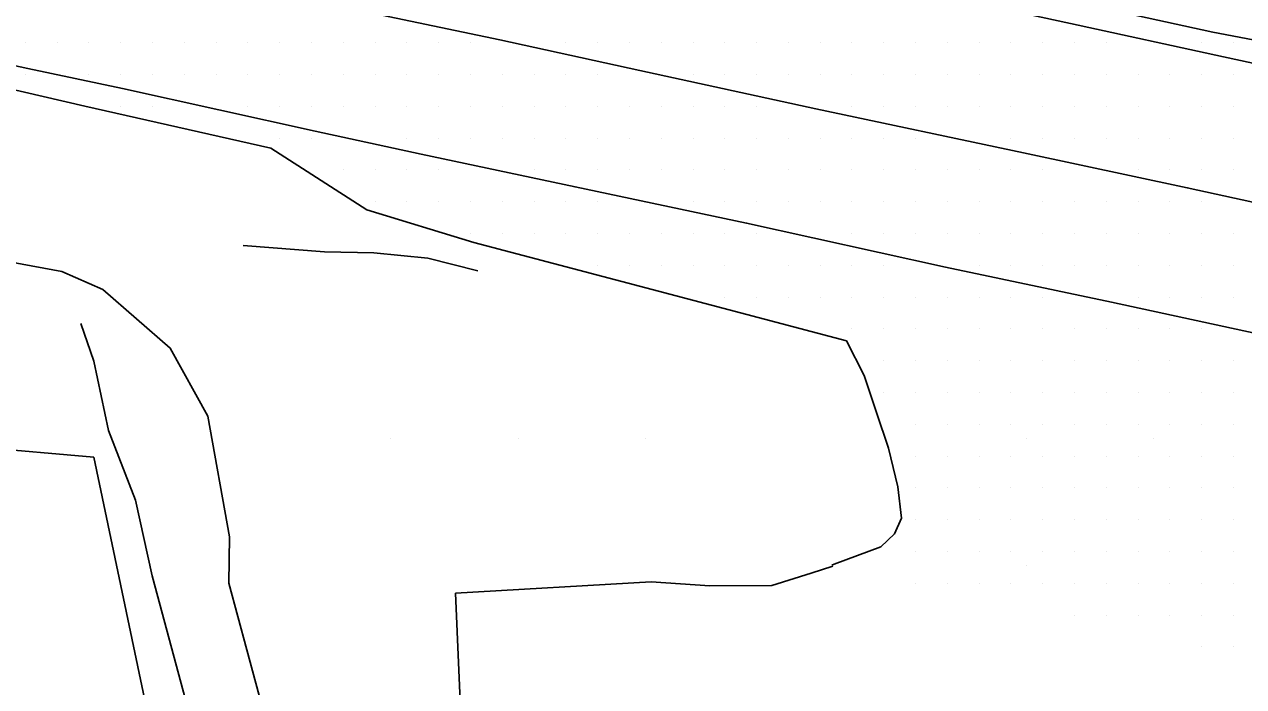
# Model space of a CAD drawing. Extents: x 1762120 to 1766775, y 709485 to 712965.
# Drawn here: x 1764001.2 to 1764097, y 712320.6 to 712372.7 of the extents above; entities that cross this region are included whole.
import ezdxf

# ---------------------------------------------------------------- set-up
doc = ezdxf.new("R2010")
doc.units = 0
for name, color, linetype in [('Exist DTM QL2 LIDAR Elevation Point', 7, 'Continuous'), ('Exist DTM Scan Elevation Point', 7, 'Continuous'), ('Exist Roads EOP', 7, 'Continuous'), ('Exist Roads EOT', 7, 'Continuous'), ('PH Exist DTM Breakline', 7, 'Continuous')]:
    doc.layers.add(name, color=color, linetype=linetype)

msp = doc.modelspace()

# ---------------------------------------------------------------- linework, layer by layer
at = {"layer": 'Exist DTM QL2 LIDAR Elevation Point'}
for p, q in [((1764029.987, 712340.135), (1764029.987, 712340.135)), ((1764039.989, 712340.135), (1764039.989, 712340.135)), ((1764049.99, 712340.135), (1764049.99, 712340.135)), ((1764079.994, 712340.135), (1764079.994, 712340.135)), ((1764089.995, 712340.135), (1764089.995, 712340.135)), ((1764079.994, 712330.134), (1764079.994, 712330.134))]:
    msp.add_line(p, q, dxfattribs=at)
at = {"layer": 'Exist DTM Scan Elevation Point'}
for p, q in [((1764001.25, 712371.25), (1764001.25, 712371.25)), ((1764003.75, 712371.25), (1764003.75, 712371.25)), ((1764006.25, 712371.25), (1764006.25, 712371.25)), ((1764008.75, 712371.25), (1764008.75, 712371.25)), ((1764011.25, 712371.25), (1764011.25, 712371.25)), ((1764013.75, 712371.25), (1764013.75, 712371.25)), ((1764016.25, 712371.25), (1764016.25, 712371.25)), ((1764018.75, 712371.25), (1764018.75, 712371.25)), ((1764021.25, 712371.25), (1764021.25, 712371.25)), ((1764023.75, 712371.25), (1764023.75, 712371.25)), ((1764026.25, 712371.25), (1764026.25, 712371.25)), ((1764028.75, 712371.25), (1764028.75, 712371.25)), ((1764031.25, 712371.25), (1764031.25, 712371.25)), ((1764033.75, 712371.25), (1764033.75, 712371.25)), ((1764036.25, 712371.25), (1764036.25, 712371.25)), ((1764043.75, 712371.25), (1764043.75, 712371.25)), ((1764046.25, 712371.25), (1764046.25, 712371.25)), ((1764048.75, 712371.25), (1764048.75, 712371.25)), ((1764051.25, 712371.25), (1764051.25, 712371.25)), ((1764053.75, 712371.25), (1764053.75, 712371.25)), ((1764056.25, 712371.25), (1764056.25, 712371.25)), ((1764058.75, 712371.25), (1764058.75, 712371.25)), ((1764061.25, 712371.25), (1764061.25, 712371.25)), ((1764063.75, 712371.25), (1764063.75, 712371.25)), ((1764066.25, 712371.25), (1764066.25, 712371.25)), ((1764068.75, 712371.25), (1764068.75, 712371.25)), ((1764071.25, 712371.25), (1764071.25, 712371.25)), ((1764073.75, 712371.25), (1764073.75, 712371.25)), ((1764076.25, 712371.25), (1764076.25, 712371.25)), ((1764078.75, 712371.25), (1764078.75, 712371.25)), ((1764081.25, 712371.25), (1764081.25, 712371.25)), ((1764083.75, 712371.25), (1764083.75, 712371.25)), ((1764086.25, 712371.25), (1764086.25, 712371.25)), ((1764093.75, 712371.25), (1764093.75, 712371.25)), ((1764096.25, 712371.25), (1764096.25, 712371.25)), ((1764001.25, 712368.75), (1764001.25, 712368.75)), ((1764006.25, 712368.75), (1764006.25, 712368.75)), ((1764008.75, 712368.75), (1764008.75, 712368.75)), ((1764011.25, 712368.75), (1764011.25, 712368.75)), ((1764013.75, 712368.75), (1764013.75, 712368.75)), ((1764016.25, 712368.75), (1764016.25, 712368.75)), ((1764018.75, 712368.75), (1764018.75, 712368.75)), ((1764021.25, 712368.75), (1764021.25, 712368.75)), ((1764023.75, 712368.75), (1764023.75, 712368.75)), ((1764026.25, 712368.75), (1764026.25, 712368.75)), ((1764028.75, 712368.75), (1764028.75, 712368.75)), ((1764031.25, 712368.75), (1764031.25, 712368.75)), ((1764033.75, 712368.75), (1764033.75, 712368.75)), ((1764036.25, 712368.75), (1764036.25, 712368.75)), ((1764038.75, 712368.75), (1764038.75, 712368.75)), ((1764041.25, 712368.75), (1764041.25, 712368.75)), ((1764043.75, 712368.75), (1764043.75, 712368.75)), ((1764046.25, 712368.75), (1764046.25, 712368.75)), ((1764053.75, 712368.75), (1764053.75, 712368.75)), ((1764056.25, 712368.75), (1764056.25, 712368.75)), ((1764058.75, 712368.75), (1764058.75, 712368.75)), ((1764061.25, 712368.75), (1764061.25, 712368.75)), ((1764063.75, 712368.75), (1764063.75, 712368.75)), ((1764066.25, 712368.75), (1764066.25, 712368.75)), ((1764068.75, 712368.75), (1764068.75, 712368.75)), ((1764071.25, 712368.75), (1764071.25, 712368.75)), ((1764073.75, 712368.75), (1764073.75, 712368.75)), ((1764076.25, 712368.75), (1764076.25, 712368.75)), ((1764078.75, 712368.75), (1764078.75, 712368.75)), ((1764081.25, 712368.75), (1764081.25, 712368.75)), ((1764083.75, 712368.75), (1764083.75, 712368.75)), ((1764086.25, 712368.75), (1764086.25, 712368.75)), ((1764088.75, 712368.75), (1764088.75, 712368.75)), ((1764091.25, 712368.75), (1764091.25, 712368.75)), ((1764093.75, 712368.75), (1764093.75, 712368.75)), ((1764096.25, 712368.75), (1764096.25, 712368.75)), ((1764008.75, 712366.25), (1764008.75, 712366.25)), ((1764011.25, 712366.25), (1764011.25, 712366.25)), ((1764018.75, 712366.25), (1764018.75, 712366.25)), ((1764021.25, 712366.25), (1764021.25, 712366.25)), ((1764023.75, 712366.25), (1764023.75, 712366.25)), ((1764026.25, 712366.25), (1764026.25, 712366.25)), ((1764028.75, 712366.25), (1764028.75, 712366.25)), ((1764031.25, 712366.25), (1764031.25, 712366.25)), ((1764033.75, 712366.25), (1764033.75, 712366.25)), ((1764036.25, 712366.25), (1764036.25, 712366.25)), ((1764038.75, 712366.25), (1764038.75, 712366.25)), ((1764041.25, 712366.25), (1764041.25, 712366.25)), ((1764043.75, 712366.25), (1764043.75, 712366.25)), ((1764046.25, 712366.25), (1764046.25, 712366.25)), ((1764048.75, 712366.25), (1764048.75, 712366.25)), ((1764051.25, 712366.25), (1764051.25, 712366.25)), ((1764053.75, 712366.25), (1764053.75, 712366.25)), ((1764056.25, 712366.25), (1764056.25, 712366.25)), ((1764058.75, 712366.25), (1764058.75, 712366.25)), ((1764066.25, 712366.25), (1764066.25, 712366.25)), ((1764068.75, 712366.25), (1764068.75, 712366.25)), ((1764071.25, 712366.25), (1764071.25, 712366.25)), ((1764073.75, 712366.25), (1764073.75, 712366.25)), ((1764076.25, 712366.25), (1764076.25, 712366.25)), ((1764078.75, 712366.25), (1764078.75, 712366.25)), ((1764081.25, 712366.25), (1764081.25, 712366.25)), ((1764083.75, 712366.25), (1764083.75, 712366.25)), ((1764086.25, 712366.25), (1764086.25, 712366.25)), ((1764088.75, 712366.25), (1764088.75, 712366.25)), ((1764091.25, 712366.25), (1764091.25, 712366.25)), ((1764093.75, 712366.25), (1764093.75, 712366.25)), ((1764096.25, 712366.25), (1764096.25, 712366.25)), ((1764021.25, 712363.75), (1764021.25, 712363.75)), ((1764023.75, 712363.75), (1764023.75, 712363.75)), ((1764031.25, 712363.75), (1764031.25, 712363.75)), ((1764033.75, 712363.75), (1764033.75, 712363.75)), ((1764036.25, 712363.75), (1764036.25, 712363.75)), ((1764038.75, 712363.75), (1764038.75, 712363.75)), ((1764041.25, 712363.75), (1764041.25, 712363.75)), ((1764043.75, 712363.75), (1764043.75, 712363.75)), ((1764046.25, 712363.75), (1764046.25, 712363.75)), ((1764048.75, 712363.75), (1764048.75, 712363.75)), ((1764051.25, 712363.75), (1764051.25, 712363.75)), ((1764053.75, 712363.75), (1764053.75, 712363.75)), ((1764056.25, 712363.75), (1764056.25, 712363.75)), ((1764058.75, 712363.75), (1764058.75, 712363.75)), ((1764061.25, 712363.75), (1764061.25, 712363.75)), ((1764063.75, 712363.75), (1764063.75, 712363.75)), ((1764066.25, 712363.75), (1764066.25, 712363.75)), ((1764068.75, 712363.75), (1764068.75, 712363.75)), ((1764071.25, 712363.75), (1764071.25, 712363.75)), ((1764078.75, 712363.75), (1764078.75, 712363.75)), ((1764081.25, 712363.75), (1764081.25, 712363.75)), ((1764083.75, 712363.75), (1764083.75, 712363.75)), ((1764086.25, 712363.75), (1764086.25, 712363.75)), ((1764088.75, 712363.75), (1764088.75, 712363.75)), ((1764091.25, 712363.75), (1764091.25, 712363.75)), ((1764093.75, 712363.75), (1764093.75, 712363.75)), ((1764096.25, 712363.75), (1764096.25, 712363.75)), ((1764026.25, 712361.25), (1764026.25, 712361.25)), ((1764028.75, 712361.25), (1764028.75, 712361.25)), ((1764031.25, 712361.25), (1764031.25, 712361.25)), ((1764033.75, 712361.25), (1764033.75, 712361.25)), ((1764041.25, 712361.25), (1764041.25, 712361.25)), ((1764043.75, 712361.25), (1764043.75, 712361.25)), ((1764046.25, 712361.25), (1764046.25, 712361.25)), ((1764048.75, 712361.25), (1764048.75, 712361.25)), ((1764051.25, 712361.25), (1764051.25, 712361.25)), ((1764053.75, 712361.25), (1764053.75, 712361.25)), ((1764056.25, 712361.25), (1764056.25, 712361.25)), ((1764058.75, 712361.25), (1764058.75, 712361.25)), ((1764061.25, 712361.25), (1764061.25, 712361.25)), ((1764063.75, 712361.25), (1764063.75, 712361.25)), ((1764066.25, 712361.25), (1764066.25, 712361.25)), ((1764068.75, 712361.25), (1764068.75, 712361.25)), ((1764071.25, 712361.25), (1764071.25, 712361.25)), ((1764073.75, 712361.25), (1764073.75, 712361.25)), ((1764076.25, 712361.25), (1764076.25, 712361.25)), ((1764078.75, 712361.25), (1764078.75, 712361.25)), ((1764081.25, 712361.25), (1764081.25, 712361.25)), ((1764088.75, 712361.25), (1764088.75, 712361.25)), ((1764091.25, 712361.25), (1764091.25, 712361.25)), ((1764093.75, 712361.25), (1764093.75, 712361.25)), ((1764096.25, 712361.25), (1764096.25, 712361.25)), ((1764028.75, 712358.75), (1764028.75, 712358.75)), ((1764031.25, 712358.75), (1764031.25, 712358.75)), ((1764033.75, 712358.75), (1764033.75, 712358.75)), ((1764036.25, 712358.75), (1764036.25, 712358.75)), ((1764038.75, 712358.75), (1764038.75, 712358.75)), ((1764041.25, 712358.75), (1764041.25, 712358.75)), ((1764043.75, 712358.75), (1764043.75, 712358.75)), ((1764046.25, 712358.75), (1764046.25, 712358.75)), ((1764053.75, 712358.75), (1764053.75, 712358.75)), ((1764056.25, 712358.75), (1764056.25, 712358.75)), ((1764058.75, 712358.75), (1764058.75, 712358.75)), ((1764061.25, 712358.75), (1764061.25, 712358.75)), ((1764063.75, 712358.75), (1764063.75, 712358.75)), ((1764066.25, 712358.75), (1764066.25, 712358.75)), ((1764068.75, 712358.75), (1764068.75, 712358.75)), ((1764071.25, 712358.75), (1764071.25, 712358.75)), ((1764073.75, 712358.75), (1764073.75, 712358.75)), ((1764076.25, 712358.75), (1764076.25, 712358.75)), ((1764078.75, 712358.75), (1764078.75, 712358.75)), ((1764081.25, 712358.75), (1764081.25, 712358.75)), ((1764083.75, 712358.75), (1764083.75, 712358.75)), ((1764086.25, 712358.75), (1764086.25, 712358.75)), ((1764088.75, 712358.75), (1764088.75, 712358.75)), ((1764091.25, 712358.75), (1764091.25, 712358.75)), ((1764093.75, 712358.75), (1764093.75, 712358.75)), ((1764036.25, 712356.25), (1764036.25, 712356.25)), ((1764038.75, 712356.25), (1764038.75, 712356.25)), ((1764041.25, 712356.25), (1764041.25, 712356.25)), ((1764043.75, 712356.25), (1764043.75, 712356.25)), ((1764046.25, 712356.25), (1764046.25, 712356.25)), ((1764048.75, 712356.25), (1764048.75, 712356.25)), ((1764051.25, 712356.25), (1764051.25, 712356.25)), ((1764053.75, 712356.25), (1764053.75, 712356.25)), ((1764056.25, 712356.25), (1764056.25, 712356.25)), ((1764058.75, 712356.25), (1764058.75, 712356.25)), ((1764066.25, 712356.25), (1764066.25, 712356.25)), ((1764068.75, 712356.25), (1764068.75, 712356.25)), ((1764071.25, 712356.25), (1764071.25, 712356.25)), ((1764073.75, 712356.25), (1764073.75, 712356.25)), ((1764076.25, 712356.25), (1764076.25, 712356.25)), ((1764078.75, 712356.25), (1764078.75, 712356.25)), ((1764081.25, 712356.25), (1764081.25, 712356.25)), ((1764083.75, 712356.25), (1764083.75, 712356.25)), ((1764086.25, 712356.25), (1764086.25, 712356.25)), ((1764088.75, 712356.25), (1764088.75, 712356.25)), ((1764091.25, 712356.25), (1764091.25, 712356.25)), ((1764093.75, 712356.25), (1764093.75, 712356.25)), ((1764096.25, 712356.25), (1764096.25, 712356.25)), ((1764046.25, 712353.75), (1764046.25, 712353.75)), ((1764048.75, 712353.75), (1764048.75, 712353.75)), ((1764051.25, 712353.75), (1764051.25, 712353.75)), ((1764053.75, 712353.75), (1764053.75, 712353.75)), ((1764056.25, 712353.75), (1764056.25, 712353.75)), ((1764058.75, 712353.75), (1764058.75, 712353.75)), ((1764061.25, 712353.75), (1764061.25, 712353.75)), ((1764063.75, 712353.75), (1764063.75, 712353.75)), ((1764066.25, 712353.75), (1764066.25, 712353.75)), ((1764068.75, 712353.75), (1764068.75, 712353.75)), ((1764076.25, 712353.75), (1764076.25, 712353.75)), ((1764078.75, 712353.75), (1764078.75, 712353.75)), ((1764081.25, 712353.75), (1764081.25, 712353.75)), ((1764083.75, 712353.75), (1764083.75, 712353.75)), ((1764086.25, 712353.75), (1764086.25, 712353.75)), ((1764088.75, 712353.75), (1764088.75, 712353.75)), ((1764091.25, 712353.75), (1764091.25, 712353.75)), ((1764093.75, 712353.75), (1764093.75, 712353.75)), ((1764096.25, 712353.75), (1764096.25, 712353.75)), ((1764056.25, 712351.25), (1764056.25, 712351.25)), ((1764058.75, 712351.25), (1764058.75, 712351.25)), ((1764061.25, 712351.25), (1764061.25, 712351.25)), ((1764063.75, 712351.25), (1764063.75, 712351.25)), ((1764066.25, 712351.25), (1764066.25, 712351.25)), ((1764068.75, 712351.25), (1764068.75, 712351.25)), ((1764071.25, 712351.25), (1764071.25, 712351.25)), ((1764073.75, 712351.25), (1764073.75, 712351.25)), ((1764076.25, 712351.25), (1764076.25, 712351.25)), ((1764078.75, 712351.25), (1764078.75, 712351.25)), ((1764081.25, 712351.25), (1764081.25, 712351.25)), ((1764088.75, 712351.25), (1764088.75, 712351.25)), ((1764091.25, 712351.25), (1764091.25, 712351.25)), ((1764093.75, 712351.25), (1764093.75, 712351.25)), ((1764096.25, 712351.25), (1764096.25, 712351.25)), ((1764066.25, 712348.75), (1764066.25, 712348.75)), ((1764068.75, 712348.75), (1764068.75, 712348.75)), ((1764071.25, 712348.75), (1764071.25, 712348.75)), ((1764073.75, 712348.75), (1764073.75, 712348.75)), ((1764076.25, 712348.75), (1764076.25, 712348.75)), ((1764078.75, 712348.75), (1764078.75, 712348.75)), ((1764081.25, 712348.75), (1764081.25, 712348.75)), ((1764083.75, 712348.75), (1764083.75, 712348.75)), ((1764086.25, 712348.75), (1764086.25, 712348.75)), ((1764088.75, 712348.75), (1764088.75, 712348.75)), ((1764091.25, 712348.75), (1764091.25, 712348.75)), ((1764093.75, 712348.75), (1764093.75, 712348.75)), ((1764068.75, 712346.25), (1764068.75, 712346.25)), ((1764071.25, 712346.25), (1764071.25, 712346.25)), ((1764073.75, 712346.25), (1764073.75, 712346.25)), ((1764076.25, 712346.25), (1764076.25, 712346.25)), ((1764078.75, 712346.25), (1764078.75, 712346.25)), ((1764081.25, 712346.25), (1764081.25, 712346.25)), ((1764083.75, 712346.25), (1764083.75, 712346.25)), ((1764086.25, 712346.25), (1764086.25, 712346.25)), ((1764088.75, 712346.25), (1764088.75, 712346.25)), ((1764091.25, 712346.25), (1764091.25, 712346.25)), ((1764093.75, 712346.25), (1764093.75, 712346.25)), ((1764096.25, 712346.25), (1764096.25, 712346.25)), ((1764068.75, 712343.75), (1764068.75, 712343.75)), ((1764071.25, 712343.75), (1764071.25, 712343.75)), ((1764073.75, 712343.75), (1764073.75, 712343.75)), ((1764076.25, 712343.75), (1764076.25, 712343.75)), ((1764078.75, 712343.75), (1764078.75, 712343.75)), ((1764081.25, 712343.75), (1764081.25, 712343.75)), ((1764083.75, 712343.75), (1764083.75, 712343.75)), ((1764086.25, 712343.75), (1764086.25, 712343.75)), ((1764088.75, 712343.75), (1764088.75, 712343.75)), ((1764091.25, 712343.75), (1764091.25, 712343.75)), ((1764093.75, 712343.75), (1764093.75, 712343.75)), ((1764096.25, 712343.75), (1764096.25, 712343.75)), ((1764071.25, 712341.25), (1764071.25, 712341.25)), ((1764073.75, 712341.25), (1764073.75, 712341.25)), ((1764076.25, 712341.25), (1764076.25, 712341.25)), ((1764078.75, 712341.25), (1764078.75, 712341.25)), ((1764081.25, 712341.25), (1764081.25, 712341.25)), ((1764083.75, 712341.25), (1764083.75, 712341.25)), ((1764086.25, 712341.25), (1764086.25, 712341.25)), ((1764088.75, 712341.25), (1764088.75, 712341.25)), ((1764091.25, 712341.25), (1764091.25, 712341.25)), ((1764093.75, 712341.25), (1764093.75, 712341.25)), ((1764096.25, 712341.25), (1764096.25, 712341.25)), ((1764071.25, 712338.75), (1764071.25, 712338.75)), ((1764073.75, 712338.75), (1764073.75, 712338.75)), ((1764076.25, 712338.75), (1764076.25, 712338.75)), ((1764078.75, 712338.75), (1764078.75, 712338.75)), ((1764081.25, 712338.75), (1764081.25, 712338.75)), ((1764083.75, 712338.75), (1764083.75, 712338.75)), ((1764086.25, 712338.75), (1764086.25, 712338.75)), ((1764088.75, 712338.75), (1764088.75, 712338.75)), ((1764091.25, 712338.75), (1764091.25, 712338.75)), ((1764093.75, 712338.75), (1764093.75, 712338.75)), ((1764096.25, 712338.75), (1764096.25, 712338.75)), ((1764071.25, 712336.25), (1764071.25, 712336.25)), ((1764073.75, 712336.25), (1764073.75, 712336.25)), ((1764076.25, 712336.25), (1764076.25, 712336.25)), ((1764078.75, 712336.25), (1764078.75, 712336.25)), ((1764081.25, 712336.25), (1764081.25, 712336.25)), ((1764083.75, 712336.25), (1764083.75, 712336.25)), ((1764086.25, 712336.25), (1764086.25, 712336.25)), ((1764088.75, 712336.25), (1764088.75, 712336.25)), ((1764091.25, 712336.25), (1764091.25, 712336.25)), ((1764093.75, 712336.25), (1764093.75, 712336.25)), ((1764096.25, 712336.25), (1764096.25, 712336.25)), ((1764071.25, 712333.75), (1764071.25, 712333.75)), ((1764073.75, 712333.75), (1764073.75, 712333.75)), ((1764076.25, 712333.75), (1764076.25, 712333.75)), ((1764078.75, 712333.75), (1764078.75, 712333.75)), ((1764081.25, 712333.75), (1764081.25, 712333.75)), ((1764083.75, 712333.75), (1764083.75, 712333.75)), ((1764086.25, 712333.75), (1764086.25, 712333.75)), ((1764088.75, 712333.75), (1764088.75, 712333.75)), ((1764091.25, 712333.75), (1764091.25, 712333.75)), ((1764093.75, 712333.75), (1764093.75, 712333.75)), ((1764096.25, 712333.75), (1764096.25, 712333.75)), ((1764071.25, 712331.25), (1764071.25, 712331.25)), ((1764073.75, 712331.25), (1764073.75, 712331.25)), ((1764076.25, 712331.25), (1764076.25, 712331.25)), ((1764078.75, 712331.25), (1764078.75, 712331.25)), ((1764081.25, 712331.25), (1764081.25, 712331.25)), ((1764083.75, 712331.25), (1764083.75, 712331.25)), ((1764086.25, 712331.25), (1764086.25, 712331.25)), ((1764088.75, 712331.25), (1764088.75, 712331.25)), ((1764091.25, 712331.25), (1764091.25, 712331.25)), ((1764093.75, 712331.25), (1764093.75, 712331.25)), ((1764096.25, 712331.25), (1764096.25, 712331.25)), ((1764071.25, 712328.75), (1764071.25, 712328.75)), ((1764073.75, 712328.75), (1764073.75, 712328.75)), ((1764076.25, 712328.75), (1764076.25, 712328.75)), ((1764078.75, 712328.75), (1764078.75, 712328.75)), ((1764081.25, 712328.75), (1764081.25, 712328.75)), ((1764083.75, 712328.75), (1764083.75, 712328.75)), ((1764086.25, 712328.75), (1764086.25, 712328.75)), ((1764088.75, 712328.75), (1764088.75, 712328.75)), ((1764091.25, 712328.75), (1764091.25, 712328.75)), ((1764093.75, 712328.75), (1764093.75, 712328.75)), ((1764096.25, 712328.75), (1764096.25, 712328.75)), ((1764083.75, 712326.25), (1764083.75, 712326.25)), ((1764086.25, 712326.25), (1764086.25, 712326.25)), ((1764088.75, 712326.25), (1764088.75, 712326.25)), ((1764091.25, 712326.25), (1764091.25, 712326.25)), ((1764093.75, 712326.25), (1764093.75, 712326.25)), ((1764096.25, 712326.25), (1764096.25, 712326.25)), ((1764093.75, 712323.75), (1764093.75, 712323.75)), ((1764096.25, 712323.75), (1764096.25, 712323.75))]:
    msp.add_line(p, q, dxfattribs=at)
at = {"layer": 'Exist Roads EOP'}
for points in [[(1764020.532, 712388.912), (1764035.045, 712385.183), (1764049.683, 712381.922), (1764064.358, 712378.838), (1764079.974, 712375.319), (1764094.62, 712372.091), (1764109.353, 712369.273), (1764124.005, 712366.053), (1764138.669, 712362.929), (1764153.324, 712359.772), (1764167.971, 712356.57), (1764182.608, 712353.273), (1764197.34, 712350.412), (1764203.003, 712350.65), (1764212.426, 712352.571), (1764219.566, 712356.98), (1764223.437, 712362.434), (1764226.904, 712368.118), (1764229.197, 712373.96)], [(1764064.668, 712330.179), (1764064.854, 712330.245), (1764068.514, 712331.608), (1764069.587, 712332.629), (1764070.141, 712333.86), (1764069.865, 712336.332), (1764069.125, 712339.365), (1764068.178, 712342.188), (1764067.219, 712345.091), (1764065.818, 712347.808), (1764051.04, 712351.71), (1764036.514, 712355.552), (1764028.09, 712358.126), (1764020.547, 712362.975), (1764005.935, 712366.257), (1763991.324, 712369.661), (1763976.724, 712373.072), (1763962.071, 712376.273), (1763947.386, 712379.266), (1763934.045, 712381.948)]]:
    msp.add_lwpolyline(points, dxfattribs=at)
at = {"layer": 'Exist Roads EOT'}
for points in [[(1763936.9, 712404.39), (1763949.432, 712401.765), (1763961.153, 712399.203), (1763974.456, 712396.373), (1763987.24, 712393.621), (1764000.212, 712390.795), (1764012.465, 712388.156), (1764026.205, 712385.101), (1764037.224, 712382.749), (1764049.265, 712380.14), (1764066.313, 712376.495), (1764083.445, 712372.764), (1764095.454, 712370.149), (1764109.306, 712367.155), (1764120.538, 712364.717), (1764131.502, 712362.333), (1764145.221, 712359.394), (1764154.889, 712357.364), (1764167.863, 712354.686), (1764175.23, 712353.101), (1764183.759, 712351.333), (1764196.566, 712348.502)], [(1763934.85, 712393.88), (1763944.479, 712391.773), (1763958.695, 712388.702), (1763974.939, 712385.195), (1763986.293, 712382.776), (1763996.812, 712380.495), (1764022.245, 712374.912), (1764038.571, 712371.473), (1764049.555, 712369.081), (1764063.415, 712366.068), (1764079.739, 712362.586), (1764092.609, 712359.852), (1764108.103, 712356.47), (1764121.783, 712353.589), (1764136.909, 712350.3), (1764153.18, 712346.875), (1764169.623, 712343.331), (1764181.305, 712340.815), (1764211.754, 712334.157), (1764222.045, 712332.077)], [(1764226.039, 712321.038), (1764213.131, 712323.804), (1764205.036, 712325.525), (1764194.775, 712327.783), (1764180.587, 712330.8), (1764166.085, 712333.849), (1764154.067, 712336.399), (1764136.996, 712340.052), (1764123.782, 712342.872), (1764110.405, 712345.745), (1764099.612, 712348.041), (1764086.645, 712350.85), (1764073.614, 712353.61), (1764057.962, 712357.077), (1764044.476, 712359.924), (1764032.383, 712362.505), (1764024.037, 712364.308), (1764008.886, 712367.656), (1764001.432, 712369.231), (1763993.43, 712370.947)]]:
    msp.add_lwpolyline(points, dxfattribs=at)
at = {"layer": 'PH Exist DTM Breakline'}
for points in [[(1763899.778, 712356.475), (1763906.553, 712364.883), (1763912.145, 712365.701), (1763921.983, 712366.689), (1763933.421, 712365.04), (1763947.266, 712362.863), (1763957.379, 712361.356), (1763970.661, 712359.07), (1763984.438, 712356.481), (1763997.144, 712354.55), (1764004.103, 712353.276), (1764007.331, 712351.863), (1764012.639, 712347.239), (1764015.602, 712341.903), (1764017.311, 712332.404), (1764017.254, 712328.763), (1764020.069, 712318.281), (1764023.414, 712307.059), (1764025.173, 712296.048), (1764028.538, 712286.887), (1764030.247, 712276.522), (1764031.916, 712266.085)], [(1764018.373, 712355.317), (1764024.78, 712354.824), (1764028.649, 712354.746), (1764032.885, 712354.327), (1764036.818, 712353.326)], [(1764029.879, 712265.679), (1764027.928, 712261.079), (1764026.86, 712263.448), (1764026.41, 712266.666), (1764024.07, 712276.435), (1764021.248, 712286.218), (1764018.863, 712295.801), (1764017.39, 712306.39), (1764013.693, 712320.193), (1764011.223, 712329.326), (1764009.906, 712335.281), (1764007.783, 712340.771), (1764006.63, 712346.217), (1764005.6, 712349.189)], [(1764056.214, 712233.622), (1764050.065, 712234.26), (1764043.365, 712234.939), (1764038.938, 712233.805), (1764035.74, 712234.448), (1764032.641, 712236.66), (1764028.07, 712236.522), (1764006.62, 712338.657), (1763979.623, 712341.019), (1763957.367, 712342.46), (1763945.325, 712343.424), (1763937.48, 712344.11), (1763934.457, 712344.22), (1763930.1, 712343.381), (1763925.815, 712343.779), (1763921.952, 712343.767), (1763915.674, 712342.786), (1763911.265, 712343.018), (1763906.421, 712342.525)], [(1764064.749, 712330.109), (1764063.048, 712329.542), (1764059.942, 712328.565), (1764055.08, 712328.545), (1764050.456, 712328.859), (1764035.078, 712327.965), (1764035.837, 712310.407), (1764036.719, 712293.081), (1764036.986, 712283.704), (1764036.915, 712280.434), (1764036.124, 712277.175)]]:
    msp.add_lwpolyline(points, dxfattribs=at)

doc.saveas('drawing.dxf')
